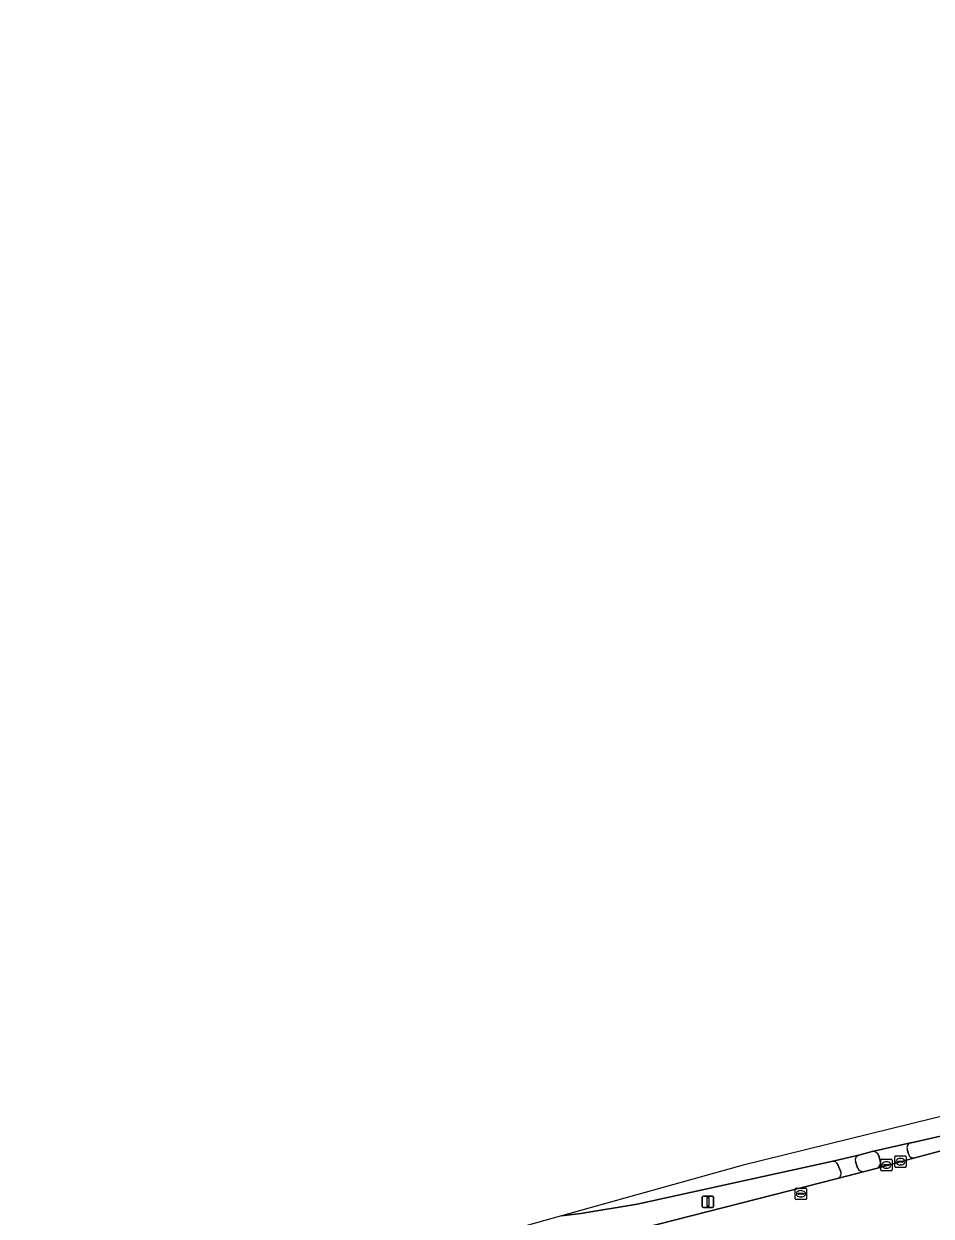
# Model space of a CAD drawing. Extents: x 162661 to 163484, y 380247 to 381230.
# Drawn here: x 162748.7 to 162828, y 380822.2 to 380926.2 of the extents above; entities that cross this region are included whole.
import ezdxf

# ---------------------------------------------------------------- set-up
doc = ezdxf.new("R2010")
doc.units = 0
for name, color, linetype in [('IMGEO_Berm_groen', 7, 'Continuous'), ('IMGEO_Fietspad_open', 7, 'Continuous'), ('IMGEO_Lichtmast', 7, 'Continuous'), ('IMGEO_Rijbaan_lokaal_gesloten', 7, 'Continuous'), ('IMGEO_Rioolput', 7, 'Continuous'), ('IMGEO_Verkeerseiland_gesloten', 7, 'Continuous')]:
    doc.layers.add(name, color=color, linetype=linetype)

msp = doc.modelspace()

# ---------------------------------------------------------------- linework, layer by layer
at = {"layer": 'IMGEO_Berm_groen'}
for points in [[(162819.27, 380826.94), (162802.31, 380823.19), (162797.39, 380822.39), (162795.7, 380822.17), (162748.75, 380809.03)], [(162820.08, 380826.01), (162819.83, 380826.65)], [(162764.34, 380811.3), (162819.8, 380825.44)]]:
    msp.add_lwpolyline(points, dxfattribs=at)
for centre, radius, start, end in [((162819.37, 380826.43), 0.514, 24.4384, 100.4071), ((162819.67, 380825.86), 0.436, 287.5968, 19.6809)]:
    msp.add_arc(centre, radius, start, end, dxfattribs=at)
at = {"layer": 'IMGEO_Fietspad_open'}
for points in [[(162826.17, 380828.55), (162822.82, 380827.79)], [(162825.98, 380827.6), (162825.89, 380827.98)], [(162821.66, 380827.48), (162819.27, 380826.94)], [(162821.54, 380826.37), (162821.37, 380826.93)], [(162823.18, 380826.31), (162826.55, 380827.26)], [(162823.41, 380827.44), (162823.51, 380826.96)], [(162819.8, 380825.44), (162822.14, 380826.06)], [(162819.83, 380826.65), (162820.08, 380826.01)]]:
    msp.add_lwpolyline(points, dxfattribs=at)
for centre, radius, start, end in [((162826.29, 380828.14), 0.43, 106.6497, 201.514), ((162819.37, 380826.43), 0.514, 24.4384, 100.4071), ((162821.79, 380827.06), 0.445, 107.1875, 196.4842), ((162822.92, 380827.28), 0.515, 18.3349, 100.6655), ((162823.03, 380826.8), 0.511, 286.6297, 18.355), ((162826.43, 380827.7), 0.459, 192.944, 285.4246), ((162819.67, 380825.86), 0.436, 287.5968, 19.6809), ((162822.02, 380826.57), 0.516, 202.1301, 283.2903)]:
    msp.add_arc(centre, radius, start, end, dxfattribs=at)
at = {"layer": 'IMGEO_Lichtmast'}
for p, q in [((162807.98, 380823.01), (162807.98, 380823.81)), ((162807.98, 380823.81), (162807.98, 380823.01)), ((162808.08, 380823.91), (162808.87, 380823.91)), ((162808.87, 380823.91), (162808.08, 380823.91)), ((162808.97, 380823.81), (162808.97, 380823.01)), ((162808.97, 380823.01), (162808.97, 380823.81)), ((162808.87, 380822.91), (162808.08, 380822.91)), ((162808.08, 380822.91), (162808.87, 380822.91))]:
    msp.add_line(p, q, dxfattribs=at)
msp.add_lwpolyline([(162808.4, 380823.79), (162808.55, 380823.79), (162808.55, 380823.04), (162808.4, 380823.04), (162808.4, 380823.79)], dxfattribs=at)
for centre, start, end in [((162808.08, 380823.81), 90, 180), ((162808.08, 380823.81), 90, 180), ((162808.87, 380823.81), 0, 90), ((162808.87, 380823.81), 360, 90), ((162808.08, 380823.01), 180, 270), ((162808.08, 380823.01), 180, 270), ((162808.87, 380823.01), 270, 0), ((162808.87, 380823.01), 270, 0)]:
    msp.add_arc(centre, 0.1, start, end, dxfattribs=at)
at = {"layer": 'IMGEO_Rijbaan_lokaal_gesloten'}
for points in [[(163056.67, 380914.8), (163058.78, 380916.87), (163063.66, 380922.26), (163065.09, 380923.82), (163062.37, 380926.22), (163031.83, 380898.73), (162999.42, 380877.6), (162961.02, 380865.35), (162866.8, 380840.19), (162811.56, 380826.61), (162795.7, 380822.17), (162797.39, 380822.39), (162802.31, 380823.19), (162819.27, 380826.94), (162821.66, 380827.48), (162822.82, 380827.79), (162826.17, 380828.55), (162826.22, 380828.56), (162830.72, 380829.57), (162842.33, 380832.23)], [(162842.51, 380831.53), (162830.03, 380828.17), (162826.55, 380827.26), (162823.18, 380826.31), (162822.14, 380826.06), (162819.8, 380825.44), (162764.34, 380811.3)]]:
    msp.add_lwpolyline(points, dxfattribs=at)
at = {"layer": 'IMGEO_Rioolput'}
for p, q in [((162823.57, 380826.19), (162823.57, 380827.05)), ((162823.64, 380827.12), (162824.49, 380827.12)), ((162824.06, 380826.9), (162824.08, 380826.9)), ((162824.57, 380827.05), (162824.57, 380826.19)), ((162824.79, 380826.48), (162824.79, 380827.34)), ((162824.87, 380827.41), (162825.72, 380827.41)), ((162825.05, 380826.9), (162825.05, 380826.92)), ((162825.49, 380826.87), (162825.09, 380826.87)), ((162825.1, 380826.95), (162825.49, 380826.95)), ((162825.28, 380827.19), (162825.31, 380827.19)), ((162825.54, 380826.92), (162825.54, 380826.9)), ((162825.79, 380827.34), (162825.79, 380826.48)), ((162824.49, 380826.12), (162823.64, 380826.12)), ((162823.83, 380826.61), (162823.83, 380826.63)), ((162823.87, 380826.66), (162824.27, 380826.66)), ((162824.26, 380826.58), (162823.87, 380826.58)), ((162824.08, 380826.34), (162824.05, 380826.34)), ((162824.31, 380826.63), (162824.31, 380826.61)), ((162825.72, 380826.41), (162824.87, 380826.41)), ((162825.3, 380826.63), (162825.28, 380826.63)), ((162816.1, 380823.68), (162816.1, 380824.54)), ((162816.17, 380824.61), (162817.03, 380824.61)), ((162816.36, 380824.1), (162816.36, 380824.12)), ((162816.4, 380824.15), (162816.8, 380824.15)), ((162816.8, 380824.07), (162816.4, 380824.07)), ((162816.61, 380823.83), (162816.58, 380823.83)), ((162816.59, 380824.39), (162816.61, 380824.39)), ((162816.84, 380824.12), (162816.84, 380824.1)), ((162817.1, 380824.54), (162817.1, 380823.68)), ((162817.03, 380823.61), (162816.17, 380823.61))]:
    msp.add_line(p, q, dxfattribs=at)
for points in [[(162823.57, 380826.19), (162823.57, 380827.05)], [(162823.64, 380827.12), (162824.49, 380827.12)], [(162824.57, 380827.05), (162824.57, 380826.19)], [(162824.79, 380826.48), (162824.79, 380827.34)], [(162824.87, 380827.41), (162825.72, 380827.41)], [(162825.79, 380827.34), (162825.79, 380826.48)], [(162824.49, 380826.12), (162823.64, 380826.12)], [(162825.72, 380826.41), (162824.87, 380826.41)], [(162816.1, 380823.68), (162816.1, 380824.54)], [(162816.17, 380824.61), (162817.03, 380824.61)], [(162817.1, 380824.54), (162817.1, 380823.68)], [(162817.03, 380823.61), (162816.17, 380823.61)]]:
    msp.add_lwpolyline(points, dxfattribs=at)
for centre, radius, start, end in [((162823.64, 380827.05), 0.0765, 91.552, 178.448), ((162823.64, 380827.05), 0.0765, 91.552, 178.448), ((162824.49, 380827.05), 0.0765, 1.552, 88.448), ((162824.49, 380827.05), 0.0765, 1.552, 88.448), ((162824.87, 380827.33), 0.0765, 91.552, 178.448), ((162824.87, 380827.33), 0.0765, 91.552, 178.448), ((162825.09, 380826.91), 0.0403, 85.8775, 175.7526), ((162825.09, 380826.9), 0.0366, 178.938, 274.7102), ((162825.5, 380826.91), 0.0386, 1.7309, 96.639), ((162825.49, 380826.91), 0.043, 264.8664, 352.4533), ((162825.72, 380827.33), 0.0765, 1.552, 88.448), ((162825.72, 380827.33), 0.0765, 1.552, 88.448), ((162823.64, 380826.2), 0.0765, 181.552, 268.448), ((162823.64, 380826.2), 0.0765, 181.552, 268.448), ((162823.87, 380826.62), 0.0403, 85.8775, 175.7526), ((162823.86, 380826.61), 0.0366, 178.938, 274.7102), ((162824.27, 380826.62), 0.043, 264.8664, 352.4533), ((162824.27, 380826.63), 0.0386, 1.7309, 96.639), ((162824.49, 380826.2), 0.0765, 271.552, 358.448), ((162824.49, 380826.2), 0.0765, 271.552, 358.448), ((162824.87, 380826.48), 0.0765, 181.552, 268.448), ((162824.87, 380826.48), 0.0765, 181.552, 268.448), ((162825.72, 380826.48), 0.0765, 271.552, 358.448), ((162825.72, 380826.48), 0.0765, 271.552, 358.448), ((162816.18, 380824.53), 0.0765, 91.552, 178.448), ((162816.18, 380824.53), 0.0765, 91.552, 178.448), ((162816.18, 380823.68), 0.0765, 181.552, 268.448), ((162816.18, 380823.68), 0.0765, 181.552, 268.448), ((162816.4, 380824.11), 0.0403, 85.8775, 175.7526), ((162816.39, 380824.1), 0.0366, 178.938, 274.7102), ((162816.8, 380824.11), 0.0386, 1.7309, 96.639), ((162816.8, 380824.11), 0.043, 264.8664, 352.4533), ((162817.02, 380824.53), 0.0765, 1.552, 88.448), ((162817.02, 380824.53), 0.0765, 1.552, 88.448), ((162817.02, 380823.68), 0.0765, 271.552, 358.448), ((162817.02, 380823.68), 0.0765, 271.552, 358.448)]:
    msp.add_arc(centre, radius, start, end, dxfattribs=at)
for centre, major_axis, ratio, start_param, end_param in [((162824.05, 380826.62), (-0.387, 0.002), 0.722429, 4.712389, 7.853982), ((162824.08, 380826.62), (-0.39, 0.002), 0.717154, 1.570796, 4.712389), ((162825.28, 380826.91), (-0.387, 0.002), 0.722429, 4.712389, 7.853982), ((162825.3, 380826.91), (-0.39, 0.002), 0.717154, 1.570796, 4.712389), ((162816.59, 380824.11), (-0.387, 0.002), 0.722429, 4.712389, 7.853982), ((162816.61, 380824.11), (-0.39, 0.002), 0.717154, 1.570796, 4.712389)]:
    msp.add_ellipse(centre, major_axis=major_axis, ratio=ratio, start_param=start_param, end_param=end_param, dxfattribs=at)
at = {"layer": 'IMGEO_Verkeerseiland_gesloten'}
for points in [[(162842.33, 380832.23), (162830.72, 380829.57), (162826.22, 380828.56), (162826.17, 380828.55)], [(162826.55, 380827.26), (162830.03, 380828.17), (162842.51, 380831.53)], [(162825.89, 380827.98), (162825.98, 380827.6)], [(162821.37, 380826.93), (162821.54, 380826.37)], [(162822.82, 380827.79), (162821.66, 380827.48)], [(162823.51, 380826.96), (162823.41, 380827.44)], [(162822.14, 380826.06), (162823.18, 380826.31)]]:
    msp.add_lwpolyline(points, dxfattribs=at)
for centre, radius, start, end in [((162826.29, 380828.14), 0.43, 106.6497, 201.514), ((162821.79, 380827.06), 0.445, 107.1875, 196.4842), ((162822.92, 380827.28), 0.515, 18.3349, 100.6655), ((162823.03, 380826.8), 0.511, 286.6297, 18.355), ((162826.43, 380827.7), 0.459, 192.944, 285.4246), ((162822.02, 380826.57), 0.516, 202.1301, 283.2903)]:
    msp.add_arc(centre, radius, start, end, dxfattribs=at)

doc.saveas('drawing.dxf')
